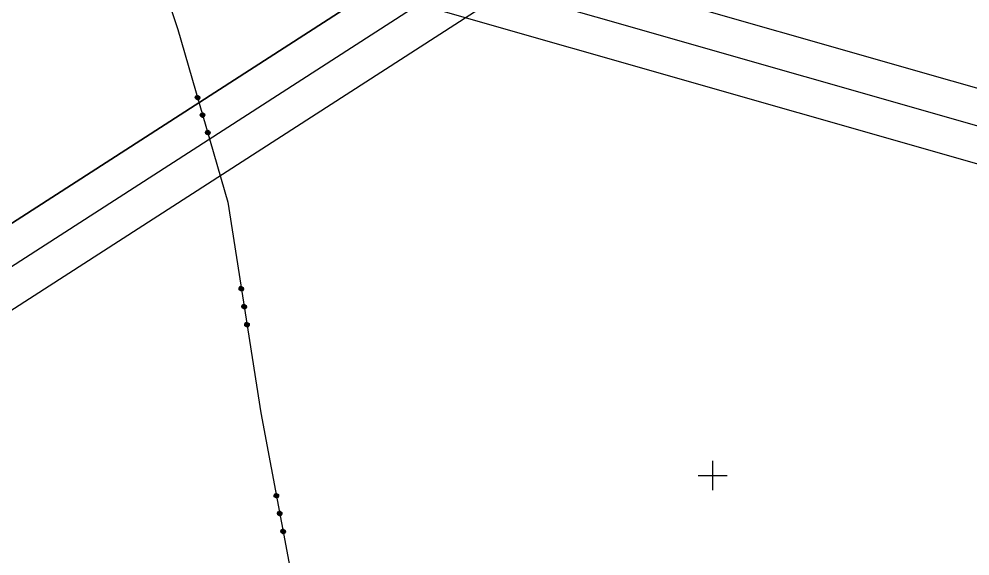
# Model space of a CAD drawing. Extents: x -866402 to -860377, y -1041908 to -1038598.
# Drawn here: x -863595.3 to -863464.6, y -1040011 to -1039937.3 of the extents above; entities that cross this region are included whole.
import ezdxf

# ---------------------------------------------------------------- set-up
doc = ezdxf.new("R2010")
doc.units = 0
doc.layers.add('Vrstva 1', color=7, linetype='Continuous')
doc.layers.add('Vrstva 5', color=7, linetype='Continuous')

msp = doc.modelspace()

# ---------------------------------------------------------------- linework, layer by layer
at = {"layer": 'Vrstva 1'}
for p, q in [((-863585.06, -1039903.75), (-863573.47, -1039938.77)), ((-863585.06, -1039903.75), (-863573.47, -1039938.77)), ((-863573.47, -1039938.77), (-863566.64, -1039962.44)), ((-863573.47, -1039938.77), (-863566.64, -1039962.44)), ((-863571.09, -1039948.09), (-863570.96, -1039947.85)), ((-863571.09, -1039948.09), (-863570.96, -1039947.85)), ((-863571.04, -1039948.29), (-863571.09, -1039948.09)), ((-863571.04, -1039948.29), (-863571.09, -1039948.09)), ((-863570.79, -1039948.42), (-863571.04, -1039948.29)), ((-863570.79, -1039948.42), (-863571.04, -1039948.29)), ((-863570.93, -1039947.94), (-863570.99, -1039948.07)), ((-863570.93, -1039947.94), (-863570.99, -1039948.07)), ((-863570.99, -1039948.07), (-863570.61, -1039947.96)), ((-863570.99, -1039948.07), (-863570.61, -1039947.96)), ((-863570.58, -1039948.05), (-863570.97, -1039948.16)), ((-863570.58, -1039948.05), (-863570.97, -1039948.16)), ((-863570.96, -1039947.85), (-863570.76, -1039947.79)), ((-863570.96, -1039947.85), (-863570.76, -1039947.79)), ((-863570.56, -1039948.15), (-863570.94, -1039948.26)), ((-863570.56, -1039948.15), (-863570.94, -1039948.26)), ((-863570.94, -1039948.26), (-863570.82, -1039948.33)), ((-863570.94, -1039948.26), (-863570.82, -1039948.33)), ((-863570.73, -1039947.89), (-863570.93, -1039947.94)), ((-863570.73, -1039947.89), (-863570.93, -1039947.94)), ((-863570.82, -1039948.33), (-863570.62, -1039948.27)), ((-863570.82, -1039948.33), (-863570.62, -1039948.27)), ((-863570.6, -1039948.37), (-863570.79, -1039948.42)), ((-863570.6, -1039948.37), (-863570.79, -1039948.42)), ((-863570.76, -1039947.79), (-863570.52, -1039947.93)), ((-863570.76, -1039947.79), (-863570.52, -1039947.93)), ((-863570.61, -1039947.96), (-863570.56, -1039948.15)), ((-863570.61, -1039947.96), (-863570.56, -1039948.15)), ((-863570.46, -1039948.12), (-863570.6, -1039948.37)), ((-863570.46, -1039948.12), (-863570.6, -1039948.37)), ((-863570.52, -1039947.93), (-863570.46, -1039948.12)), ((-863570.52, -1039947.93), (-863570.46, -1039948.12)), ((-863570.4, -1039950.5), (-863570.26, -1039950.25)), ((-863570.4, -1039950.5), (-863570.26, -1039950.25)), ((-863570.34, -1039950.69), (-863570.4, -1039950.5)), ((-863570.34, -1039950.69), (-863570.4, -1039950.5)), ((-863570.09, -1039950.82), (-863570.34, -1039950.69)), ((-863570.09, -1039950.82), (-863570.34, -1039950.69)), ((-863570.23, -1039950.34), (-863570.3, -1039950.47)), ((-863570.23, -1039950.34), (-863570.3, -1039950.47)), ((-863570.3, -1039950.47), (-863569.92, -1039950.36)), ((-863570.3, -1039950.47), (-863569.92, -1039950.36)), ((-863569.89, -1039950.45), (-863570.27, -1039950.56)), ((-863569.89, -1039950.45), (-863570.27, -1039950.56)), ((-863570.26, -1039950.25), (-863570.07, -1039950.19)), ((-863570.26, -1039950.25), (-863570.07, -1039950.19)), ((-863569.86, -1039950.55), (-863570.25, -1039950.66)), ((-863569.86, -1039950.55), (-863570.25, -1039950.66)), ((-863570.25, -1039950.66), (-863570.12, -1039950.73)), ((-863570.25, -1039950.66), (-863570.12, -1039950.73)), ((-863570.04, -1039950.29), (-863570.23, -1039950.34)), ((-863570.04, -1039950.29), (-863570.23, -1039950.34)), ((-863570.12, -1039950.73), (-863569.93, -1039950.67)), ((-863570.12, -1039950.73), (-863569.93, -1039950.67)), ((-863569.9, -1039950.77), (-863570.09, -1039950.82)), ((-863569.9, -1039950.77), (-863570.09, -1039950.82)), ((-863570.07, -1039950.19), (-863569.82, -1039950.33)), ((-863570.07, -1039950.19), (-863569.82, -1039950.33)), ((-863569.92, -1039950.36), (-863569.86, -1039950.55)), ((-863569.92, -1039950.36), (-863569.86, -1039950.55)), ((-863569.77, -1039950.52), (-863569.9, -1039950.77)), ((-863569.77, -1039950.52), (-863569.9, -1039950.77)), ((-863569.82, -1039950.33), (-863569.77, -1039950.52)), ((-863569.82, -1039950.33), (-863569.77, -1039950.52)), ((-863569.71, -1039952.9), (-863569.57, -1039952.65)), ((-863569.71, -1039952.9), (-863569.57, -1039952.65)), ((-863569.65, -1039953.09), (-863569.71, -1039952.9)), ((-863569.65, -1039953.09), (-863569.71, -1039952.9)), ((-863569.4, -1039953.23), (-863569.65, -1039953.09)), ((-863569.4, -1039953.23), (-863569.65, -1039953.09)), ((-863569.54, -1039952.75), (-863569.61, -1039952.87)), ((-863569.54, -1039952.75), (-863569.61, -1039952.87)), ((-863569.61, -1039952.87), (-863569.22, -1039952.76)), ((-863569.61, -1039952.87), (-863569.22, -1039952.76)), ((-863569.2, -1039952.85), (-863569.58, -1039952.97)), ((-863569.2, -1039952.85), (-863569.58, -1039952.97)), ((-863569.57, -1039952.65), (-863569.38, -1039952.59)), ((-863569.57, -1039952.65), (-863569.38, -1039952.59)), ((-863569.17, -1039952.95), (-863569.55, -1039953.06)), ((-863569.17, -1039952.95), (-863569.55, -1039953.06)), ((-863569.55, -1039953.06), (-863569.43, -1039953.13)), ((-863569.55, -1039953.06), (-863569.43, -1039953.13)), ((-863569.35, -1039952.69), (-863569.54, -1039952.75)), ((-863569.35, -1039952.69), (-863569.54, -1039952.75)), ((-863569.43, -1039953.13), (-863569.24, -1039953.08)), ((-863569.43, -1039953.13), (-863569.24, -1039953.08)), ((-863569.21, -1039953.17), (-863569.4, -1039953.23)), ((-863569.21, -1039953.17), (-863569.4, -1039953.23)), ((-863569.38, -1039952.59), (-863569.13, -1039952.73)), ((-863569.38, -1039952.59), (-863569.13, -1039952.73)), ((-863569.22, -1039952.76), (-863569.17, -1039952.95)), ((-863569.22, -1039952.76), (-863569.17, -1039952.95)), ((-863569.07, -1039952.92), (-863569.21, -1039953.17)), ((-863569.07, -1039952.92), (-863569.21, -1039953.17)), ((-863569.13, -1039952.73), (-863569.07, -1039952.92)), ((-863569.13, -1039952.73), (-863569.07, -1039952.92)), ((-863566.64, -1039962.44), (-863562.09, -1039991.38)), ((-863566.64, -1039962.44), (-863562.09, -1039991.38)), ((-863565.08, -1039974.29), (-863564.91, -1039974.06)), ((-863565.08, -1039974.29), (-863564.91, -1039974.06)), ((-863565.05, -1039974.49), (-863565.08, -1039974.29)), ((-863565.05, -1039974.49), (-863565.08, -1039974.29)), ((-863564.82, -1039974.65), (-863565.05, -1039974.49)), ((-863564.82, -1039974.65), (-863565.05, -1039974.49)), ((-863564.9, -1039974.16), (-863564.98, -1039974.27)), ((-863564.9, -1039974.16), (-863564.98, -1039974.27)), ((-863564.98, -1039974.27), (-863564.59, -1039974.21)), ((-863564.98, -1039974.27), (-863564.59, -1039974.21)), ((-863564.57, -1039974.31), (-863564.97, -1039974.37)), ((-863564.57, -1039974.31), (-863564.97, -1039974.37)), ((-863564.56, -1039974.41), (-863564.95, -1039974.47)), ((-863564.56, -1039974.41), (-863564.95, -1039974.47)), ((-863564.95, -1039974.47), (-863564.84, -1039974.55)), ((-863564.95, -1039974.47), (-863564.84, -1039974.55)), ((-863564.91, -1039974.06), (-863564.72, -1039974.03)), ((-863564.91, -1039974.06), (-863564.72, -1039974.03)), ((-863564.7, -1039974.13), (-863564.9, -1039974.16)), ((-863564.7, -1039974.13), (-863564.9, -1039974.16)), ((-863564.84, -1039974.55), (-863564.64, -1039974.52)), ((-863564.84, -1039974.55), (-863564.64, -1039974.52)), ((-863564.62, -1039974.62), (-863564.82, -1039974.65)), ((-863564.62, -1039974.62), (-863564.82, -1039974.65)), ((-863564.72, -1039974.03), (-863564.49, -1039974.2)), ((-863564.72, -1039974.03), (-863564.49, -1039974.2)), ((-863564.46, -1039974.39), (-863564.62, -1039974.62)), ((-863564.46, -1039974.39), (-863564.62, -1039974.62)), ((-863564.59, -1039974.21), (-863564.56, -1039974.41)), ((-863564.59, -1039974.21), (-863564.56, -1039974.41)), ((-863564.49, -1039974.2), (-863564.46, -1039974.39)), ((-863564.49, -1039974.2), (-863564.46, -1039974.39)), ((-863564.69, -1039976.76), (-863564.53, -1039976.53)), ((-863564.69, -1039976.76), (-863564.53, -1039976.53)), ((-863564.66, -1039976.96), (-863564.69, -1039976.76)), ((-863564.66, -1039976.96), (-863564.69, -1039976.76)), ((-863564.43, -1039977.12), (-863564.66, -1039976.96)), ((-863564.43, -1039977.12), (-863564.66, -1039976.96)), ((-863564.51, -1039976.63), (-863564.59, -1039976.74)), ((-863564.51, -1039976.63), (-863564.59, -1039976.74)), ((-863564.59, -1039976.74), (-863564.2, -1039976.68)), ((-863564.59, -1039976.74), (-863564.2, -1039976.68)), ((-863564.18, -1039976.78), (-863564.58, -1039976.84)), ((-863564.18, -1039976.78), (-863564.58, -1039976.84)), ((-863564.17, -1039976.88), (-863564.56, -1039976.94)), ((-863564.17, -1039976.88), (-863564.56, -1039976.94)), ((-863564.56, -1039976.94), (-863564.45, -1039977.02)), ((-863564.56, -1039976.94), (-863564.45, -1039977.02)), ((-863564.53, -1039976.53), (-863564.33, -1039976.5)), ((-863564.53, -1039976.53), (-863564.33, -1039976.5)), ((-863564.31, -1039976.6), (-863564.51, -1039976.63)), ((-863564.31, -1039976.6), (-863564.51, -1039976.63)), ((-863564.45, -1039977.02), (-863564.25, -1039976.99)), ((-863564.45, -1039977.02), (-863564.25, -1039976.99)), ((-863564.23, -1039977.09), (-863564.43, -1039977.12)), ((-863564.23, -1039977.09), (-863564.43, -1039977.12)), ((-863564.33, -1039976.5), (-863564.1, -1039976.67)), ((-863564.33, -1039976.5), (-863564.1, -1039976.67)), ((-863564.07, -1039976.86), (-863564.23, -1039977.09)), ((-863564.07, -1039976.86), (-863564.23, -1039977.09)), ((-863564.2, -1039976.68), (-863564.17, -1039976.88)), ((-863564.2, -1039976.68), (-863564.17, -1039976.88)), ((-863564.1, -1039976.67), (-863564.07, -1039976.86)), ((-863564.1, -1039976.67), (-863564.07, -1039976.86)), ((-863564.3, -1039979.23), (-863564.14, -1039979)), ((-863564.3, -1039979.23), (-863564.14, -1039979)), ((-863564.27, -1039979.43), (-863564.3, -1039979.23)), ((-863564.27, -1039979.43), (-863564.3, -1039979.23)), ((-863564.04, -1039979.59), (-863564.27, -1039979.43)), ((-863564.04, -1039979.59), (-863564.27, -1039979.43)), ((-863564.12, -1039979.1), (-863564.21, -1039979.21)), ((-863564.12, -1039979.1), (-863564.21, -1039979.21)), ((-863564.21, -1039979.21), (-863563.81, -1039979.15)), ((-863564.21, -1039979.21), (-863563.81, -1039979.15)), ((-863563.79, -1039979.25), (-863564.19, -1039979.31)), ((-863563.79, -1039979.25), (-863564.19, -1039979.31)), ((-863563.78, -1039979.35), (-863564.17, -1039979.41)), ((-863563.78, -1039979.35), (-863564.17, -1039979.41)), ((-863564.17, -1039979.41), (-863564.06, -1039979.49)), ((-863564.17, -1039979.41), (-863564.06, -1039979.49)), ((-863564.14, -1039979), (-863563.94, -1039978.97)), ((-863564.14, -1039979), (-863563.94, -1039978.97)), ((-863563.92, -1039979.07), (-863564.12, -1039979.1)), ((-863563.92, -1039979.07), (-863564.12, -1039979.1)), ((-863564.06, -1039979.49), (-863563.86, -1039979.46)), ((-863564.06, -1039979.49), (-863563.86, -1039979.46)), ((-863563.85, -1039979.56), (-863564.04, -1039979.59)), ((-863563.85, -1039979.56), (-863564.04, -1039979.59)), ((-863563.94, -1039978.97), (-863563.71, -1039979.14)), ((-863563.94, -1039978.97), (-863563.71, -1039979.14)), ((-863563.68, -1039979.33), (-863563.85, -1039979.56)), ((-863563.68, -1039979.33), (-863563.85, -1039979.56)), ((-863563.81, -1039979.15), (-863563.78, -1039979.35)), ((-863563.81, -1039979.15), (-863563.78, -1039979.35)), ((-863563.71, -1039979.14), (-863563.68, -1039979.33)), ((-863563.71, -1039979.14), (-863563.68, -1039979.33)), ((-863562.09, -1039991.38), (-863556.85, -1040019.26)), ((-863562.09, -1039991.38), (-863556.85, -1040019.26)), ((-863560.26, -1040002.72), (-863560.1, -1040002.49)), ((-863560.26, -1040002.72), (-863560.1, -1040002.49)), ((-863560.23, -1040002.92), (-863560.26, -1040002.72)), ((-863560.23, -1040002.92), (-863560.26, -1040002.72)), ((-863559.99, -1040003.08), (-863560.23, -1040002.92)), ((-863559.99, -1040003.08), (-863560.23, -1040002.92)), ((-863560.08, -1040002.59), (-863560.17, -1040002.7)), ((-863560.08, -1040002.59), (-863560.17, -1040002.7)), ((-863560.17, -1040002.7), (-863559.77, -1040002.63)), ((-863560.17, -1040002.7), (-863559.77, -1040002.63)), ((-863559.75, -1040002.73), (-863560.15, -1040002.8)), ((-863559.75, -1040002.73), (-863560.15, -1040002.8)), ((-863559.73, -1040002.83), (-863560.13, -1040002.9)), ((-863559.73, -1040002.83), (-863560.13, -1040002.9)), ((-863560.13, -1040002.9), (-863560.01, -1040002.98)), ((-863560.13, -1040002.9), (-863560.01, -1040002.98)), ((-863560.1, -1040002.49), (-863559.91, -1040002.45)), ((-863560.1, -1040002.49), (-863559.91, -1040002.45)), ((-863559.89, -1040002.55), (-863560.08, -1040002.59)), ((-863559.89, -1040002.55), (-863560.08, -1040002.59)), ((-863560.01, -1040002.98), (-863559.82, -1040002.94)), ((-863560.01, -1040002.98), (-863559.82, -1040002.94)), ((-863559.8, -1040003.04), (-863559.99, -1040003.08)), ((-863559.8, -1040003.04), (-863559.99, -1040003.08)), ((-863559.91, -1040002.45), (-863559.67, -1040002.61)), ((-863559.91, -1040002.45), (-863559.67, -1040002.61)), ((-863559.64, -1040002.81), (-863559.8, -1040003.04)), ((-863559.64, -1040002.81), (-863559.8, -1040003.04)), ((-863559.77, -1040002.63), (-863559.73, -1040002.83)), ((-863559.77, -1040002.63), (-863559.73, -1040002.83)), ((-863559.67, -1040002.61), (-863559.64, -1040002.81)), ((-863559.67, -1040002.61), (-863559.64, -1040002.81)), ((-863559.8, -1040005.18), (-863559.64, -1040004.95)), ((-863559.8, -1040005.18), (-863559.64, -1040004.95)), ((-863559.76, -1040005.38), (-863559.8, -1040005.18)), ((-863559.76, -1040005.38), (-863559.8, -1040005.18)), ((-863559.53, -1040005.54), (-863559.76, -1040005.38)), ((-863559.53, -1040005.54), (-863559.76, -1040005.38)), ((-863559.62, -1040005.04), (-863559.7, -1040005.16)), ((-863559.62, -1040005.04), (-863559.7, -1040005.16)), ((-863559.7, -1040005.16), (-863559.31, -1040005.09)), ((-863559.7, -1040005.16), (-863559.31, -1040005.09)), ((-863559.29, -1040005.18), (-863559.69, -1040005.26)), ((-863559.29, -1040005.18), (-863559.69, -1040005.26)), ((-863559.27, -1040005.28), (-863559.67, -1040005.36)), ((-863559.27, -1040005.28), (-863559.67, -1040005.36)), ((-863559.67, -1040005.36), (-863559.55, -1040005.44)), ((-863559.67, -1040005.36), (-863559.55, -1040005.44)), ((-863559.64, -1040004.95), (-863559.45, -1040004.91)), ((-863559.64, -1040004.95), (-863559.45, -1040004.91)), ((-863559.43, -1040005.01), (-863559.62, -1040005.04)), ((-863559.43, -1040005.01), (-863559.62, -1040005.04)), ((-863559.55, -1040005.44), (-863559.35, -1040005.4)), ((-863559.55, -1040005.44), (-863559.35, -1040005.4)), ((-863559.33, -1040005.5), (-863559.53, -1040005.54)), ((-863559.33, -1040005.5), (-863559.53, -1040005.54)), ((-863559.45, -1040004.91), (-863559.21, -1040005.07)), ((-863559.45, -1040004.91), (-863559.21, -1040005.07)), ((-863559.18, -1040005.26), (-863559.33, -1040005.5)), ((-863559.18, -1040005.26), (-863559.33, -1040005.5)), ((-863559.31, -1040005.09), (-863559.27, -1040005.28)), ((-863559.31, -1040005.09), (-863559.27, -1040005.28)), ((-863559.21, -1040005.07), (-863559.18, -1040005.26)), ((-863559.21, -1040005.07), (-863559.18, -1040005.26)), ((-863559.18, -1040007.4), (-863558.98, -1040007.36)), ((-863559.18, -1040007.4), (-863558.98, -1040007.36)), ((-863558.98, -1040007.36), (-863558.75, -1040007.53)), ((-863558.98, -1040007.36), (-863558.75, -1040007.53)), ((-863559.34, -1040007.64), (-863559.18, -1040007.4)), ((-863559.34, -1040007.64), (-863559.18, -1040007.4)), ((-863559.3, -1040007.83), (-863559.34, -1040007.64)), ((-863559.3, -1040007.83), (-863559.34, -1040007.64)), ((-863559.07, -1040007.99), (-863559.3, -1040007.83)), ((-863559.07, -1040007.99), (-863559.3, -1040007.83)), ((-863559.16, -1040007.5), (-863559.24, -1040007.62)), ((-863559.16, -1040007.5), (-863559.24, -1040007.62)), ((-863559.24, -1040007.62), (-863558.85, -1040007.54)), ((-863559.24, -1040007.62), (-863558.85, -1040007.54)), ((-863558.83, -1040007.64), (-863559.22, -1040007.71)), ((-863558.83, -1040007.64), (-863559.22, -1040007.71)), ((-863558.81, -1040007.74), (-863559.2, -1040007.81)), ((-863558.81, -1040007.74), (-863559.2, -1040007.81)), ((-863559.2, -1040007.81), (-863559.09, -1040007.89)), ((-863559.2, -1040007.81), (-863559.09, -1040007.89)), ((-863558.96, -1040007.46), (-863559.16, -1040007.5)), ((-863558.96, -1040007.46), (-863559.16, -1040007.5)), ((-863559.09, -1040007.89), (-863558.89, -1040007.86)), ((-863559.09, -1040007.89), (-863558.89, -1040007.86)), ((-863558.87, -1040007.96), (-863559.07, -1040007.99)), ((-863558.87, -1040007.96), (-863559.07, -1040007.99)), ((-863558.71, -1040007.72), (-863558.87, -1040007.96)), ((-863558.71, -1040007.72), (-863558.87, -1040007.96)), ((-863558.85, -1040007.54), (-863558.81, -1040007.74)), ((-863558.85, -1040007.54), (-863558.81, -1040007.74)), ((-863558.75, -1040007.53), (-863558.71, -1040007.72)), ((-863558.75, -1040007.53), (-863558.71, -1040007.72))]:
    msp.add_line(p, q, dxfattribs=at)
for points in [[(-864208, -1040370.93), (-863148.52, -1039688.97), (-863309.26, -1039439.25), (-864368.75, -1040121.2)], [(-864361.83, -1040122.7), (-863310.76, -1039446.16), (-863155.43, -1039687.48), (-864206.5, -1040364.02)], [(-864205.01, -1040357.12), (-863334.71, -1039796.93), (-863484.63, -1039564.01), (-864354.93, -1040124.19)], [(-864354.93, -1040124.19), (-863484.63, -1039564.01), (-863334.71, -1039796.93), (-864205.01, -1040357.12)], [(-863550.56, -1039932.35), (-862742.8, -1040162.8), (-862661.32, -1039877.21), (-863469.08, -1039646.75)], [(-862746.23, -1040156.62), (-863544.38, -1039928.91), (-863465.64, -1039652.93), (-862667.5, -1039880.64)], [(-863538.2, -1039925.48), (-862946.8, -1040094.2), (-862870.81, -1039827.83), (-863462.21, -1039659.11)]]:
    msp.add_lwpolyline(points, close=True, dxfattribs=at)
at = {"layer": 'Vrstva 5'}
for p, q in [((-863500, -1039998), (-863500, -1040002)), ((-863502, -1040000), (-863498, -1040000))]:
    msp.add_line(p, q, dxfattribs=at)

doc.saveas('drawing.dxf')
